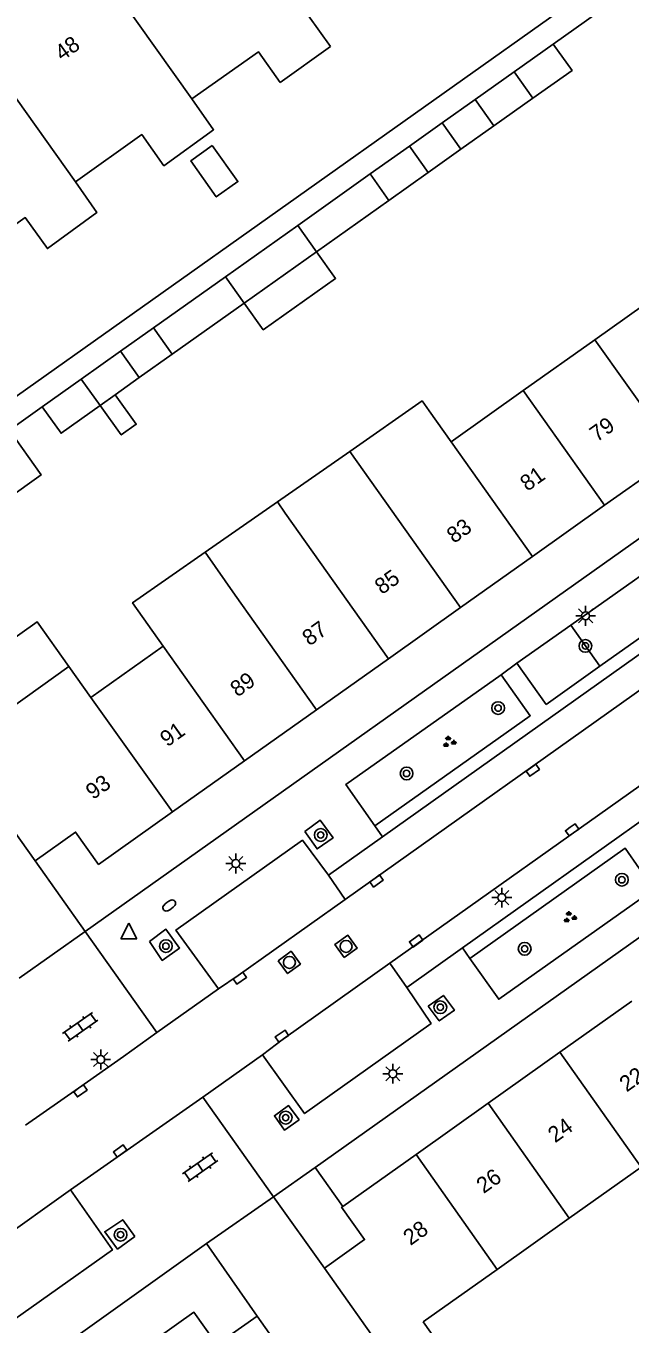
# Model space of a CAD drawing. Extents: x 124000 to 128010, y 398999 to 403000.
# Drawn here: x 126779.5 to 126817.5, y 399818 to 399899.7 of the extents above; entities that cross this region are included whole.
import ezdxf

# ---------------------------------------------------------------- set-up
doc = ezdxf.new("R2010")
doc.units = 0
for name, color, linetype in [('gg-afsc-erfafscheiding', 7, 'Continuous'), ('gg-afsc-hekwerk', 7, 'Continuous'), ('gg-anno-huisnummerreeks BGT', 7, 'Continuous'), ('gg-bbg-gedigitaliseerde bebouwing', 7, 'Continuous'), ('gg-bbg-gedigitaliseerde bijgebouw', 7, 'Continuous'), ('gg-bbg-hoofdgebouw', 7, 'Continuous'), ('gg-bbg-luifel en loopbrug', 7, 'Continuous'), ('gg-bbg-tussenscheiding', 7, 'Continuous'), ('gg-knt-verharding', 7, 'Continuous'), ('gg-knt-verharding nz', 7, 'Continuous'), ('gt-grn-groengrens', 7, 'Continuous'), ('gt-grn-weggrens', 7, 'Continuous'), ('gt-symb-boom', 7, 'Continuous'), ('gt-symb-brandkraan', 7, 'Continuous'), ('gt-symb-groenvak', 7, 'Continuous'), ('gt-symb-klinker verharding', 7, 'Continuous'), ('gt-symb-kolk', 7, 'Continuous'), ('gt-symb-lichtmast', 7, 'Continuous'), ('gt-symb-rioolschacht', 7, 'Continuous'), ('gt-symb-waterafsluiter', 7, 'Continuous')]:
    doc.layers.add(name, color=color, linetype=linetype)

# ---------------------------------------------------------------- blocks, each defined once
blk = doc.blocks.new('gt0-BOOM')
at = {"layer": 'gt-symb-boom'}
for radius in [0.4, 0.2]:
    blk.add_circle((0, 0), radius, dxfattribs=at)
blk = doc.blocks.new('gt0-RS')
at = {"layer": 'gt-symb-rioolschacht'}
blk.add_lwpolyline([(-0.5, -0.5), (0.5, -0.5), (0.5, 0.5), (-0.5, 0.5)], close=True, dxfattribs=at)
blk.add_circle((0, 0), 0.375, dxfattribs=at)
blk = doc.blocks.new('gt0-KOLK')
at = {"layer": 'gt-symb-kolk'}
blk.add_lwpolyline([(0, 0), (0.375, 0), (0.375, 0.4), (-0.375, 0.4), (-0.375, 0), (0, 0)], dxfattribs=at)
blk = doc.blocks.new('gt0-LMAST')
at = {"layer": 'gt-symb-lichtmast'}
for p, q in [((-0.182, 0.173), (-0.447, 0.438)), ((-0.005, 0.246), (-0.005, 0.621)), ((0.172, 0.173), (0.437, 0.438)), ((-0.255, -0.004), (-0.63, -0.004)), ((-0.182, -0.181), (-0.447, -0.446)), ((-0.005, -0.254), (-0.005, -0.629)), ((0.437, -0.446), (0.172, -0.181)), ((0.245, -0.004), (0.62, -0.004))]:
    blk.add_line(p, q, dxfattribs=at)
blk.add_circle((-0.005, -0.004), 0.25, dxfattribs=at)
blk = doc.blocks.new('gt0-GRVAK')
at = {"layer": 'gt-symb-groenvak'}
for p, q in [((-0.11, 0.189), (-0.228, 0.24)), ((-0.182, 0.153), (0.088, 0.153)), ((-0.091, 0.211), (-0.156, 0.322)), ((-0.047, 0.214), (-0.047, 0.393)), ((-0.004, 0.211), (0.061, 0.322)), ((0.015, 0.189), (0.133, 0.24)), ((0.262, -0.052), (0.197, 0.059)), ((0.305, -0.049), (0.305, 0.13)), ((0.349, -0.052), (0.414, 0.059)), ((-0.245, -0.228), (-0.363, -0.177)), ((-0.318, -0.264), (-0.047, -0.264)), ((-0.226, -0.206), (-0.291, -0.095)), ((-0.183, -0.203), (-0.183, -0.024)), ((-0.139, -0.206), (-0.074, -0.095)), ((-0.12, -0.228), (-0.002, -0.177)), ((0.243, -0.074), (0.125, -0.023)), ((0.17, -0.11), (0.441, -0.11)), ((0.368, -0.074), (0.486, -0.023))]:
    blk.add_line(p, q, dxfattribs=at)
blk = doc.blocks.new('gt0-KL1')
at = {"layer": 'gt-symb-klinker verharding'}
for p, q in [((-1.15, 0.3), (1.15, 0.3)), ((-1, -0.3), (-1, 0.3)), ((-0.5, 0.3), (-0.5, 0.45)), ((0, -0.3), (0, 0.3)), ((0.5, 0.3), (0.5, 0.45)), ((1, -0.3), (1, 0.3)), ((-1.15, -0.3), (1.15, -0.3)), ((-0.5, -0.45), (-0.5, -0.3)), ((0.5, -0.45), (0.5, -0.3))]:
    blk.add_line(p, q, dxfattribs=at)
blk = doc.blocks.new('gt0-WAFSL')
at = {"layer": 'gt-symb-waterafsluiter'}
for p, q in [((-0.5, -0.333), (0, 0.667)), ((0, 0.667), (0.5, -0.333)), ((0.5, -0.333), (-0.5, -0.333))]:
    blk.add_line(p, q, dxfattribs=at)
blk = doc.blocks.new('gt0-BR')
at = {"layer": 'gt-symb-brandkraan'}
for centre, radius, start, end in [((-0.244, 0), 0.206, 107.56694, 252.43307), ((0.599, -2.664), 3, 106.89205, 107.56694), ((0, -0.691), 0.938, 73.10799, 106.89205), ((-0.599, -2.664), 3, 72.43309, 73.10799), ((0.244, 0), 0.206, 287.56695, 72.43309), ((0.599, 2.664), 3, 252.43307, 253.10797), ((0, 0.691), 0.938, 253.10797, 286.89206), ((-0.599, 2.664), 3, 286.89206, 287.56695)]:
    blk.add_arc(centre, radius, start, end, dxfattribs=at)

msp = doc.modelspace()

# ---------------------------------------------------------------- linework, layer by layer
at = {"layer": 'gg-afsc-erfafscheiding'}
for p, q in [((126812.7, 399898.528), (126816.895, 399901.509)), ((126778.496, 399874.226), (126780.565, 399875.696))]:
    msp.add_line(p, q, dxfattribs=at)
at = {"layer": 'gg-afsc-hekwerk'}
msp.add_line((126828.733, 399911.709), (126766.204, 399867.333), dxfattribs=at)
at = {"layer": 'gg-bbg-gedigitaliseerde bebouwing'}
for p, q in [((126797.319, 399900.293), (126798.694, 399898.361)), ((126795.532, 399896.114), (126798.694, 399898.361)), ((126819.855, 399883.142), (126815.314, 399879.916)), ((126815.314, 399879.916), (126810.807, 399876.713)), ((126810.807, 399876.713), (126806.274, 399873.492)), ((126804.89, 399875.44), (126806.274, 399873.492)), ((126799.905, 399872.89), (126795.352, 399869.712)), ((126795.352, 399869.712), (126790.818, 399866.547)), ((126788.161, 399860.622), (126783.629, 399857.401)), ((126782.245, 399859.351), (126777.581, 399856.021)), ((126783.629, 399857.401), (126782.245, 399859.351)), ((126813.7, 399824.624), (126818.225, 399827.838)), ((126809.168, 399821.404), (126813.7, 399824.624)), ((126804.522, 399818.104), (126809.168, 399821.404))]:
    msp.add_line(p, q, dxfattribs=at)
for points in [[(126795.532, 399896.114), (126794.159, 399898.043), (126789.982, 399895.07)], [(126789.982, 399895.07), (126791.338, 399893.134), (126788.22, 399890.866), (126786.826, 399892.824), (126782.651, 399889.852)], [(126782.651, 399889.852), (126784.007, 399887.925), (126780.888, 399885.648), (126779.495, 399887.605), (126775.316, 399884.63)], [(126799.905, 399872.89), (126804.454, 399876.065), (126804.89, 399875.44)], [(126790.818, 399866.547), (126786.251, 399863.359), (126788.161, 399860.622)], [(126803.726, 399813.847), (126806.265, 399815.65), (126804.522, 399818.104)]]:
    msp.add_lwpolyline(points, dxfattribs=at)
at = {"layer": 'gg-bbg-gedigitaliseerde bijgebouw'}
for p, q in [((126812.7, 399898.528), (126810.232, 399896.774)), ((126810.232, 399896.774), (126807.779, 399895.032)), ((126808.961, 399893.369), (126811.423, 399895.118)), ((126807.779, 399895.032), (126808.961, 399893.369)), ((126803.65, 399892.099), (126801.183, 399890.346)), ((126804.831, 399890.436), (126803.65, 399892.099)), ((126801.183, 399890.346), (126796.639, 399887.115)), ((126802.37, 399888.687), (126804.831, 399890.436)), ((126797.82, 399885.452), (126802.37, 399888.687)), ((126796.639, 399887.115), (126792.086, 399883.881)), ((126792.086, 399883.881), (126787.557, 399880.663)), ((126788.738, 399879), (126793.268, 399882.218)), ((126787.557, 399880.663), (126788.738, 399879)), ((126785.489, 399879.194), (126783.021, 399877.441)), ((126786.67, 399877.531), (126785.489, 399879.194)), ((126783.021, 399877.441), (126780.565, 399875.696)), ((126785.154, 399876.454), (126786.67, 399877.531)), ((126784.209, 399875.782), (126785.154, 399876.454))]:
    msp.add_line(p, q, dxfattribs=at)
for points in [[(126811.423, 399895.118), (126813.882, 399896.865), (126812.7, 399898.528)], [(126791.258, 399892.136), (126792.87, 399889.868), (126791.512, 399888.903), (126789.9, 399891.172), (126791.258, 399892.136)], [(126797.82, 399885.452), (126799.011, 399883.775), (126794.46, 399880.541), (126793.268, 399882.218)], [(126780.565, 399875.696), (126781.747, 399874.033), (126784.209, 399875.782)], [(126775.136, 399869.336), (126777.536, 399871.04), (126778.353, 399869.89), (126780.495, 399871.411), (126778.496, 399874.226)]]:
    msp.add_lwpolyline(points, dxfattribs=at)
at = {"layer": 'gg-bbg-hoofdgebouw'}
for p, q in [((126815.922, 399869.494), (126820.431, 399872.697)), ((126811.39, 399866.274), (126815.922, 399869.494)), ((126806.865, 399863.06), (126811.39, 399866.274)), ((126802.333, 399859.839), (126806.865, 399863.06)), ((126797.816, 399856.631), (126802.333, 399859.839)), ((126793.276, 399853.405), (126797.816, 399856.631)), ((126775.069, 399854.228), (126780.124, 399847.107)), ((126788.752, 399850.191), (126793.276, 399853.405)), ((126813.121, 399835.07), (126817.645, 399838.285)), ((126808.597, 399831.856), (126813.121, 399835.07)), ((126804.072, 399828.642), (126808.597, 399831.856)), ((126799.468, 399825.37), (126804.072, 399828.642)), ((126803.726, 399813.847), (126798.306, 399821.478)), ((126797.751, 399813.289), (126794.072, 399818.465))]:
    msp.add_line(p, q, dxfattribs=at)
for points in [[(126780.124, 399847.107), (126782.657, 399848.928), (126784.105, 399846.89), (126788.752, 399850.191)], [(126798.306, 399821.478), (126800.834, 399823.274), (126799.386, 399825.312), (126799.468, 399825.37)], [(126785.444, 399815.399), (126790.098, 399818.707), (126791.546, 399816.67), (126794.072, 399818.465)]]:
    msp.add_lwpolyline(points, dxfattribs=at)
at = {"layer": 'gg-bbg-luifel en loopbrug'}
for p, q in [((126805.715, 399893.566), (126807.779, 399895.032)), ((126803.65, 399892.099), (126805.715, 399893.566)), ((126805.715, 399893.566), (126806.896, 399891.903)), ((126806.896, 399891.903), (126808.961, 399893.369)), ((126804.831, 399890.436), (126806.896, 399891.903)), ((126785.489, 399879.194), (126787.557, 399880.663)), ((126786.67, 399877.531), (126788.738, 399879)), ((126795.115, 399825.97), (126797.724, 399827.823)), ((126797.724, 399827.823), (126799.468, 399825.37)), ((126798.306, 399821.478), (126795.115, 399825.97))]:
    msp.add_line(p, q, dxfattribs=at)
for points in [[(126784.209, 399875.782), (126785.531, 399873.921), (126786.477, 399874.593), (126785.154, 399876.454)], [(126782.245, 399859.351), (126780.236, 399862.165), (126775.572, 399858.836), (126777.581, 399856.021)]]:
    msp.add_lwpolyline(points, dxfattribs=at)
at = {"layer": 'gg-bbg-tussenscheiding'}
for p, q in [((126784.481, 399902.799), (126789.982, 399895.07)), ((126777.146, 399897.586), (126782.651, 399889.852)), ((126810.232, 399896.774), (126811.423, 399895.118)), ((126801.183, 399890.346), (126802.37, 399888.687)), ((126797.82, 399885.452), (126796.639, 399887.115)), ((126793.268, 399882.218), (126797.82, 399885.452)), ((126792.086, 399883.881), (126793.268, 399882.218)), ((126815.314, 399879.916), (126820.431, 399872.697)), ((126784.209, 399875.782), (126783.021, 399877.441)), ((126810.807, 399876.713), (126815.922, 399869.494)), ((126806.274, 399873.492), (126811.39, 399866.274)), ((126799.905, 399872.89), (126806.865, 399863.06)), ((126788.161, 399860.622), (126793.276, 399853.405)), ((126788.752, 399850.191), (126783.629, 399857.401)), ((126818.225, 399827.838), (126813.121, 399835.07)), ((126808.597, 399831.856), (126813.7, 399824.624)), ((126809.168, 399821.404), (126804.072, 399828.642))]:
    msp.add_line(p, q, dxfattribs=at)
for points in [[(126802.333, 399859.839), (126795.836, 399869.007), (126795.352, 399869.712)], [(126797.816, 399856.631), (126792.702, 399863.848), (126790.818, 399866.547)]]:
    msp.add_lwpolyline(points, dxfattribs=at)
at = {"layer": 'gg-knt-verharding'}
for p, q in [((126783.26, 399842.669), (126842.506, 399884.727)), ((126806.985, 399841.631), (126851.116, 399873.074)), ((126797.724, 399827.823), (126856.749, 399869.736)), ((126813.797, 399861.951), (126822.575, 399868.172)), ((126810.411, 399859.551), (126813.797, 399861.951)), ((126812.246, 399856.957), (126810.411, 399859.551)), ((126815.632, 399859.361), (126812.246, 399856.957)), ((126798.556, 399846.211), (126801.965, 399848.633)), ((126780.124, 399847.107), (126783.26, 399842.669)), ((126803.494, 399839.143), (126806.985, 399841.631)), ((126791.643, 399839.057), (126787.777, 399836.306)), ((126787.777, 399836.306), (126785.669, 399834.805)), ((126794.419, 399834.899), (126790.656, 399832.251)), ((126790.656, 399832.251), (126782.35, 399826.406)), ((126727.777, 399778.037), (126790.899, 399823.022)), ((126790.899, 399823.022), (126794.072, 399818.465))]:
    msp.add_line(p, q, dxfattribs=at)
for points in [[(126801.965, 399848.633), (126825.48, 399865.344), (126845.96, 399879.846)], [(126822.575, 399868.172), (126824.406, 399865.588), (126815.632, 399859.361)], [(126801.475, 399849.311), (126799.654, 399851.911), (126809.431, 399858.822)], [(126809.431, 399858.822), (126811.25, 399856.25), (126801.475, 399849.311)], [(126797.075, 399848.955), (126798.052, 399849.672), (126798.857, 399848.569), (126797.846, 399847.87), (126797.075, 399848.955)], [(126798.556, 399846.211), (126796.931, 399848.415), (126788.969, 399842.763), (126791.643, 399839.057)], [(126819.029, 399845.305), (126817.224, 399847.907), (126807.46, 399840.974)], [(126807.46, 399840.974), (126809.277, 399838.406), (126819.029, 399845.305)], [(126787.305, 399842.037), (126788.115, 399840.851), (126789.207, 399841.625), (126788.347, 399842.811), (126787.305, 399842.037)], [(126803.494, 399839.143), (126805.02, 399836.88), (126797.058, 399831.207), (126794.419, 399834.899)], [(126804.842, 399837.969), (126805.795, 399838.642), (126806.487, 399837.717), (126805.534, 399837.044), (126804.842, 399837.969)], [(126785.669, 399834.805), (126782.854, 399832.802), (126779.515, 399830.479)], [(126796.712, 399830.811), (126795.801, 399830.159), (126795.168, 399831.071), (126796.057, 399831.713), (126796.712, 399830.811)], [(126782.35, 399826.406), (126784.982, 399822.623), (126777.042, 399817.003), (126775.404, 399819.139)], [(126786.382, 399823.465), (126785.625, 399824.525), (126784.495, 399823.767), (126785.305, 399822.684), (126786.382, 399823.465)]]:
    msp.add_lwpolyline(points, dxfattribs=at)
at = {"layer": 'gg-knt-verharding nz'}
for p, q in [((126799.619, 399844.69), (126821.507, 399860.25)), ((126824.368, 399856.27), (126802.427, 399840.67)), ((126782.35, 399826.406), (126774.308, 399820.692))]:
    msp.add_line(p, q, dxfattribs=at)
for points in [[(126791.643, 399839.057), (126792.876, 399839.897), (126799.619, 399844.69)], [(126802.427, 399840.67), (126795.746, 399835.919), (126794.419, 399834.899)]]:
    msp.add_lwpolyline(points, dxfattribs=at)
at = {"layer": 'gt-grn-groengrens'}
msp.add_line((126815.632, 399859.361), (126813.797, 399861.951), dxfattribs=at)
at = {"layer": 'gt-grn-weggrens'}
for p, q in [((126809.431, 399858.822), (126810.411, 399859.551)), ((126801.475, 399849.311), (126801.965, 399848.633)), ((126798.556, 399846.211), (126799.619, 399844.69)), ((126783.26, 399842.669), (126781.183, 399841.197)), ((126783.26, 399842.669), (126787.777, 399836.306)), ((126781.183, 399841.197), (126779.106, 399839.725)), ((126807.46, 399840.974), (126806.985, 399841.631)), ((126802.427, 399840.67), (126803.494, 399839.143)), ((126795.115, 399825.97), (126790.656, 399832.251)), ((126790.899, 399823.022), (126795.115, 399825.97))]:
    msp.add_line(p, q, dxfattribs=at)

# ---------------------------------------------------------------- block references
at = {"layer": 'gt-symb-boom'}
for p in [(126814.722, 399860.645), (126809.234, 399856.731), (126803.473, 399852.615), (126798.077, 399848.744), (126817.013, 399845.923), (126788.339, 399841.749), (126810.903, 399841.579), (126805.598, 399837.903), (126795.875, 399830.952), (126785.491, 399823.584)]:
    msp.add_blockref('gt0-BOOM', p, dxfattribs=at)
at = {"layer": 'gt-symb-brandkraan', "rotation": 36.824033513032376}
msp.add_blockref('gt0-BR', (126788.551, 399844.305), dxfattribs=at)
at = {"layer": 'gt-symb-groenvak'}
for p in [(126806.141, 399854.596), (126813.727, 399843.557)]:
    msp.add_blockref('gt0-GRVAK', p, dxfattribs=at)
at = {"layer": 'gt-symb-klinker verharding'}
for p, rotation in [((126782.959, 399836.67), 35.23135739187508), ((126790.498, 399827.839), 35.23135738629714)]:
    msp.add_blockref('gt0-KL1', p, dxfattribs=dict(at, rotation=rotation))
at = {"layer": 'gt-symb-kolk'}
for p, rotation in [((126811.296, 399852.979), -144.68878656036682), ((126813.772, 399849.227), -144.6887865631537), ((126801.472, 399846.013), -144.56219853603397), ((126804.196, 399841.911), 35.47103932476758), ((126792.876, 399839.897), -145.7217334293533), ((126795.521, 399836.25), -145.7217334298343), ((126782.854, 399832.802), -145.1816455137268), ((126785.581, 399828.689), 35.10468688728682)]:
    msp.add_blockref('gt0-KOLK', p, dxfattribs=dict(at, rotation=rotation))
at = {"layer": 'gt-symb-lichtmast'}
for p in [(126814.741, 399862.542), (126792.742, 399846.949), (126809.471, 399844.804), (126784.245, 399834.614), (126802.619, 399833.722)]:
    msp.add_blockref('gt0-LMAST', p, dxfattribs=at)
at = {"layer": 'gt-symb-rioolschacht'}
for p, rotation in [((126799.669, 399841.732), 35.231357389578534), ((126796.106, 399840.723), -53.783115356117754)]:
    msp.add_blockref('gt0-RS', p, dxfattribs=dict(at, rotation=rotation))
at = {"layer": 'gt-symb-waterafsluiter'}
msp.add_blockref('gt0-WAFSL', (126786.014, 399842.535), dxfattribs=at)

# ---------------------------------------------------------------- texts
at = {"layer": 'gg-anno-huisnummerreeks BGT'}
for s, p in [('48', (126781.815, 399897.426)), ('79', (126815.444, 399873.446)), ('81', (126811.069, 399870.338)), ('83', (126806.454, 399867.06)), ('85', (126801.924, 399863.842)), ('87', (126797.367, 399860.604)), ('89', (126792.842, 399857.39)), ('91', (126788.427, 399854.252)), ('93', (126783.755, 399850.933)), ('22', (126817.316, 399832.53)), ('24', (126812.818, 399829.333)), ('26', (126808.322, 399826.14)), ('28', (126803.718, 399822.869))]:
    msp.add_text(s, height=1, rotation=35.4, dxfattribs=at).set_placement(p)

doc.saveas('drawing.dxf')
